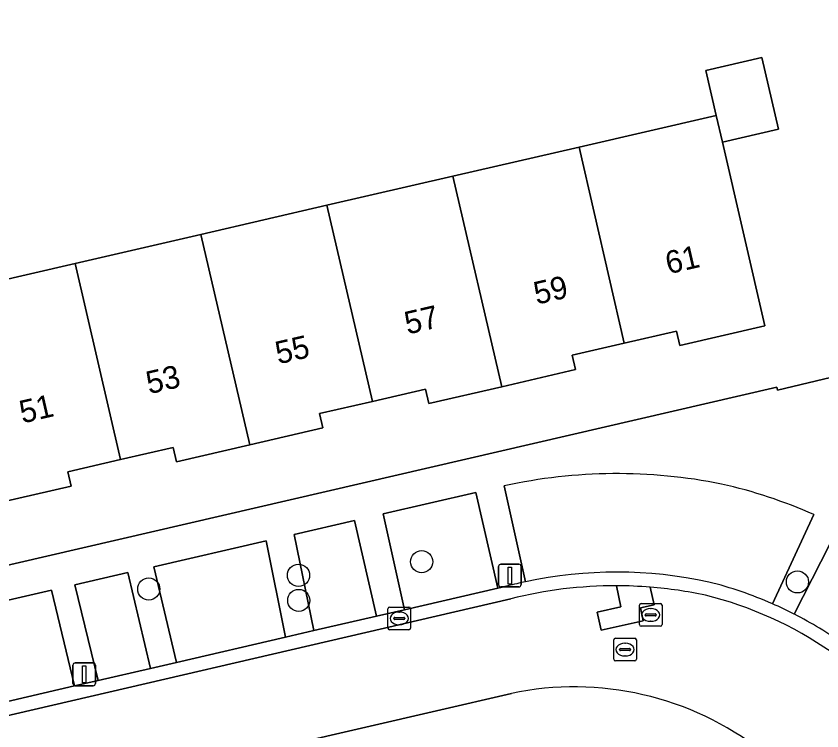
# Model space of a CAD drawing. Extents: x 156412 to 157779, y 382335 to 383768.
# Drawn here: x 156899.28 to 156934.8, y 382667.13 to 382698.63 of the extents above; entities that cross this region are included whole.
import ezdxf

# ---------------------------------------------------------------- set-up
doc = ezdxf.new("R2010")
doc.units = 0
for name, color, linetype in [('IMGEO_Boom', 7, 'Continuous'), ('IMGEO_Erf', 7, 'Continuous'), ('IMGEO_Kolk', 7, 'Continuous'), ('IMGEO_Lichtmast', 7, 'Continuous'), ('IMGEO_Pand', 7, 'Continuous'), ('IMGEO_Pand_nummerreeks', 7, 'Continuous'), ('IMGEO_Parkeervlak_open', 7, 'Continuous'), ('IMGEO_Rijbaan_lokaal_gesloten', 7, 'Continuous'), ('IMGEO_Rijbaan_lokaal_open', 7, 'Continuous'), ('IMGEO_Rioolput', 7, 'Continuous'), ('IMGEO_Voetpad_open', 7, 'Continuous')]:
    doc.layers.add(name, color=color, linetype=linetype)

msp = doc.modelspace()

# ---------------------------------------------------------------- linework, layer by layer
at = {"layer": 'IMGEO_Boom'}
for centre in [(156917.155, 382674.59), (156911.726, 382673.992), (156933.721, 382673.699), (156905.127, 382673.384), (156911.738, 382672.882)]:
    msp.add_circle(centre, 0.489, dxfattribs=at)
at = {"layer": 'IMGEO_Erf'}
for points in [[(156893.061, 382673.083), (156932.808, 382682.278), (156932.839, 382682.154), (156937.936, 382683.368), (156943.697, 382678.406), (156961.396, 382699.287)], [(156896.338, 382686.456), (156901.877, 382687.734), (156907.426, 382689.015), (156912.975, 382690.296), (156918.534, 382691.579), (156924.092, 382692.862), (156930.138, 382694.258), (156929.679, 382696.24), (156932.15, 382696.812), (156932.882, 382693.652), (156930.411, 382693.08), (156932.286, 382684.981), (156928.535, 382684.115), (156928.389, 382684.749), (156926.088, 382684.218), (156923.79, 382683.687), (156923.936, 382683.053), (156920.686, 382682.303), (156917.466, 382681.559), (156917.32, 382682.194), (156914.99, 382681.656), (156912.653, 382681.116), (156912.799, 382680.482), (156909.579, 382679.738), (156906.349, 382678.992), (156906.203, 382679.627), (156903.884, 382679.092), (156901.555, 382678.554), (156901.701, 382677.919), (156898.493, 382677.178)]]:
    msp.add_lwpolyline(points, dxfattribs=at)
at = {"layer": 'IMGEO_Kolk'}
for p, q in [((156915.667, 382671.664), (156915.667, 382672.516)), ((156915.742, 382672.59), (156916.594, 382672.59)), ((156916.155, 382672.37), (156916.18, 382672.37)), ((156916.668, 382672.516), (156916.668, 382671.664)), ((156915.926, 382672.084), (156915.926, 382672.096)), ((156916.364, 382672.047), (156915.966, 382672.047)), ((156915.969, 382672.133), (156916.367, 382672.133)), ((156916.41, 382672.096), (156916.41, 382672.084)), ((156916.594, 382671.59), (156915.742, 382671.59)), ((156916.178, 382671.81), (156916.153, 382671.81))]:
    msp.add_line(p, q, dxfattribs=at)
for points in [[(156915.667, 382671.664), (156915.667, 382672.516)], [(156915.742, 382672.59), (156916.594, 382672.59)], [(156916.668, 382672.516), (156916.668, 382671.664)], [(156916.594, 382671.59), (156915.742, 382671.59)]]:
    msp.add_lwpolyline(points, dxfattribs=at)
for centre, radius, start, end in [((156915.744, 382672.514), 0.0765, 91.552, 178.448), ((156915.744, 382672.514), 0.0765, 91.552, 178.448), ((156916.592, 382672.514), 0.0765, 1.552, 88.448), ((156916.592, 382672.514), 0.0765, 1.552, 88.448), ((156915.966, 382672.093), 0.0403, 85.8775, 175.7526), ((156915.963, 382672.083), 0.0366, 178.938, 274.7102), ((156916.367, 382672.09), 0.043, 264.8664, 352.4533), ((156916.371, 382672.095), 0.0386, 1.7309, 96.639), ((156915.744, 382671.666), 0.0765, 181.552, 268.448), ((156915.744, 382671.666), 0.0765, 181.552, 268.448), ((156916.592, 382671.666), 0.0765, 271.552, 358.448), ((156916.592, 382671.666), 0.0765, 271.552, 358.448)]:
    msp.add_arc(centre, radius, start, end, dxfattribs=at)
for centre, major_axis, ratio, start_param, end_param in [((156916.154, 382672.09), (-0.387, 0.002), 0.722429, 4.712389, 7.853982), ((156916.179, 382672.09), (-0.39, 0.002), 0.717154, 1.570796, 4.712389)]:
    msp.add_ellipse(centre, major_axis=major_axis, ratio=ratio, start_param=start_param, end_param=end_param, dxfattribs=at)
at = {"layer": 'IMGEO_Lichtmast'}
for p, q in [((156920.648, 382674.48), (156921.438, 382674.48)), ((156921.438, 382674.48), (156920.648, 382674.48)), ((156920.548, 382673.58), (156920.548, 382674.38)), ((156920.548, 382674.38), (156920.548, 382673.58)), ((156921.538, 382674.38), (156921.538, 382673.58)), ((156921.538, 382673.58), (156921.538, 382674.38)), ((156921.438, 382673.48), (156920.648, 382673.48)), ((156920.648, 382673.48), (156921.438, 382673.48)), ((156901.785, 382669.225), (156901.785, 382670.025)), ((156901.785, 382670.025), (156901.785, 382669.225)), ((156901.885, 382670.125), (156902.675, 382670.125)), ((156902.675, 382670.125), (156901.885, 382670.125)), ((156902.775, 382670.025), (156902.775, 382669.225)), ((156902.775, 382669.225), (156902.775, 382670.025)), ((156902.675, 382669.125), (156901.885, 382669.125)), ((156901.885, 382669.125), (156902.675, 382669.125))]:
    msp.add_line(p, q, dxfattribs=at)
for points in [[(156920.968, 382674.355), (156921.118, 382674.355), (156921.118, 382673.605), (156920.968, 382673.605), (156920.968, 382674.355)], [(156902.205, 382670), (156902.355, 382670), (156902.355, 382669.25), (156902.205, 382669.25), (156902.205, 382670)]]:
    msp.add_lwpolyline(points, dxfattribs=at)
for centre, start, end in [((156920.648, 382674.38), 90, 180), ((156920.648, 382674.38), 90, 180), ((156921.438, 382674.38), 0, 90), ((156921.438, 382674.38), 360, 90), ((156920.648, 382673.58), 180, 270), ((156920.648, 382673.58), 180, 270), ((156921.438, 382673.58), 270, 0), ((156921.438, 382673.58), 270, 0), ((156901.885, 382670.025), 90, 180), ((156901.885, 382670.025), 90, 180), ((156902.675, 382670.025), 0, 90), ((156902.675, 382670.025), 360, 90), ((156901.885, 382669.225), 180, 270), ((156901.885, 382669.225), 180, 270), ((156902.675, 382669.225), 270, 0), ((156902.675, 382669.225), 270, 0)]:
    msp.add_arc(centre, 0.1, start, end, dxfattribs=at)
at = {"layer": 'IMGEO_Pand'}
for points in [[(156929.679, 382696.24), (156930.138, 382694.258), (156930.411, 382693.08), (156932.882, 382693.652), (156932.15, 382696.812)], [(156930.411, 382693.08), (156930.138, 382694.258), (156924.092, 382692.862), (156926.088, 382684.218), (156928.389, 382684.749), (156928.535, 382684.115), (156932.286, 382684.981)], [(156920.686, 382682.303), (156923.936, 382683.053), (156923.79, 382683.687), (156926.088, 382684.218), (156924.092, 382692.862), (156918.534, 382691.579)], [(156912.975, 382690.296), (156914.99, 382681.656), (156917.32, 382682.194), (156917.466, 382681.559), (156920.686, 382682.303), (156918.534, 382691.579)], [(156912.975, 382690.296), (156907.426, 382689.015), (156909.579, 382679.738), (156912.799, 382680.482), (156912.653, 382681.116), (156914.99, 382681.656)], [(156903.884, 382679.092), (156906.203, 382679.627), (156906.349, 382678.992), (156909.579, 382679.738), (156907.426, 382689.015), (156901.877, 382687.734)], [(156903.884, 382679.092), (156901.877, 382687.734), (156896.338, 382686.456), (156898.493, 382677.178), (156901.701, 382677.919), (156901.555, 382678.554)]]:
    msp.add_lwpolyline(points, close=True, dxfattribs=at)
at = {"layer": 'IMGEO_Parkeervlak_open'}
for points in [[(156919.538, 382677.636), (156915.458, 382676.697), (156916.403, 382672.473), (156920.517, 382673.424)], [(156914.202, 382676.408), (156911.529, 382675.793), (156912.407, 382671.55), (156915.16, 382672.186)], [(156910.299, 382675.51), (156905.345, 382674.369), (156906.355, 382670.152), (156911.156, 382671.261)], [(156904.21, 382674.108), (156901.87, 382673.57), (156902.893, 382669.352), (156905.195, 382669.884)], [(156900.836, 382673.332), (156896.046, 382672.229), (156897.006, 382667.993), (156901.846, 382669.111)]]:
    msp.add_lwpolyline(points, close=True, dxfattribs=at)
for points in [[(156920.792, 382677.931), (156921.736, 382673.709)], [(156932.622, 382672.732), (156934.445, 382676.667)], [(156935.538, 382676.147), (156933.583, 382672.275)]]:
    msp.add_lwpolyline(points, dxfattribs=at)
for centre, radius, start, end in [((156925.777, 382655.157), 23.313, 78.6222, 102.3463), ((156925.564, 382656.627), 21.919, 66.0988, 77.3188), ((156925.737, 382654.92), 19.21, 77.7361, 102.0229), ((156925.521, 382656.567), 17.656, 66.2859, 75.9149), ((156925.561, 382656.599), 17.61, 54.5951, 62.8994)]:
    msp.add_arc(centre, radius, start, end, dxfattribs=at)
at = {"layer": 'IMGEO_Rijbaan_lokaal_gesloten'}
for points in [[(156927.235, 382673.467), (156927.399, 382672.686), (156926.798, 382672.552), (156926.925, 382671.983), (156925.068, 382671.571), (156924.892, 382672.365), (156925.941, 382672.598), (156925.745, 382673.528)], [(156921.083, 382672.955), (156894.488, 382666.782), (156889.852, 382665.724), (156854.261, 382657.483), (156855.169, 382653.553), (156921.11, 382668.783)]]:
    msp.add_lwpolyline(points, dxfattribs=at)
for centre, radius, start, end in [((156925.704, 382654.607), 18.921, 89.877, 104.137), ((156925.691, 382654.415), 19.114, 78.0033, 85.3668), ((156925.687, 382656.917), 16.676, 55.203, 76.204), ((156923.888, 382655.621), 13.452, 52.1083, 101.9191)]:
    msp.add_arc(centre, radius, start, end, dxfattribs=at)
at = {"layer": 'IMGEO_Rijbaan_lokaal_open'}
for points in [[(156920.955, 382673.525), (156920.517, 382673.424), (156916.403, 382672.473), (156915.16, 382672.186), (156912.407, 382671.55), (156911.156, 382671.261), (156906.355, 382670.152), (156905.195, 382669.884), (156902.893, 382669.352), (156901.846, 382669.111), (156897.006, 382667.993), (156894.389, 382667.388), (156889.682, 382666.277), (156888.16, 382665.937), (156886.834, 382665.63), (156884.449, 382665.077), (156883.375, 382664.828), (156878.533, 382663.705), (156876.538, 382663.242), (156871.726, 382662.127), (156870.64, 382661.875), (156865.702, 382660.73)], [(156925.745, 382673.528), (156925.941, 382672.598), (156924.892, 382672.365), (156925.068, 382671.571), (156926.925, 382671.983), (156926.798, 382672.552), (156927.399, 382672.686), (156927.235, 382673.467)], [(156889.852, 382665.724), (156894.488, 382666.782), (156921.083, 382672.955)]]:
    msp.add_lwpolyline(points, dxfattribs=at)
for centre, radius, start, end in [((156925.737, 382654.92), 19.21, 77.7361, 102.0229), ((156925.7, 382655.133), 18.994, 102.0466, 104.4671), ((156925.704, 382654.607), 18.921, 89.877, 104.137), ((156925.705, 382654.334), 19.194, 85.4293, 89.8819), ((156925.705, 382654.334), 19.194, 85.4293, 89.8819), ((156925.691, 382654.415), 19.114, 78.0033, 85.3668), ((156925.521, 382656.567), 17.656, 66.2859, 75.9149), ((156925.687, 382656.917), 16.676, 55.203, 76.204), ((156925.493, 382656.501), 17.727, 62.8468, 66.2867), ((156925.561, 382656.599), 17.61, 54.5951, 62.8994)]:
    msp.add_arc(centre, radius, start, end, dxfattribs=at)
at = {"layer": 'IMGEO_Rioolput'}
for p, q in [((156926.752, 382671.818), (156926.752, 382672.67)), ((156926.827, 382672.744), (156927.679, 382672.744)), ((156927.753, 382672.67), (156927.753, 382671.818)), ((156927.24, 382672.524), (156927.265, 382672.524)), ((156927.011, 382672.238), (156927.011, 382672.25)), ((156927.449, 382672.201), (156927.051, 382672.201)), ((156927.054, 382672.287), (156927.452, 382672.287)), ((156927.263, 382671.964), (156927.238, 382671.964)), ((156927.495, 382672.25), (156927.495, 382672.238)), ((156927.679, 382671.744), (156926.827, 382671.744)), ((156925.622, 382670.289), (156925.622, 382671.141)), ((156925.697, 382671.215), (156926.549, 382671.215)), ((156926.11, 382670.995), (156926.135, 382670.995)), ((156926.623, 382671.141), (156926.623, 382670.289)), ((156925.881, 382670.709), (156925.881, 382670.721)), ((156926.319, 382670.672), (156925.921, 382670.672)), ((156925.924, 382670.758), (156926.322, 382670.758)), ((156926.365, 382670.721), (156926.365, 382670.709)), ((156926.549, 382670.215), (156925.697, 382670.215)), ((156926.133, 382670.435), (156926.108, 382670.435))]:
    msp.add_line(p, q, dxfattribs=at)
for points in [[(156926.752, 382671.818), (156926.752, 382672.67)], [(156926.827, 382672.744), (156927.679, 382672.744)], [(156927.753, 382672.67), (156927.753, 382671.818)], [(156927.679, 382671.744), (156926.827, 382671.744)], [(156925.622, 382670.289), (156925.622, 382671.141)], [(156925.697, 382671.215), (156926.549, 382671.215)], [(156926.623, 382671.141), (156926.623, 382670.289)], [(156926.549, 382670.215), (156925.697, 382670.215)]]:
    msp.add_lwpolyline(points, dxfattribs=at)
for centre, radius, start, end in [((156926.829, 382672.668), 0.0765, 91.552, 178.448), ((156926.829, 382672.668), 0.0765, 91.552, 178.448), ((156927.677, 382672.668), 0.0765, 1.552, 88.448), ((156927.677, 382672.668), 0.0765, 1.552, 88.448), ((156927.051, 382672.247), 0.0403, 85.8775, 175.7526), ((156927.048, 382672.237), 0.0366, 178.938, 274.7102), ((156927.452, 382672.244), 0.043, 264.8664, 352.4533), ((156927.456, 382672.249), 0.0386, 1.7309, 96.639), ((156926.829, 382671.82), 0.0765, 181.552, 268.448), ((156926.829, 382671.82), 0.0765, 181.552, 268.448), ((156927.677, 382671.82), 0.0765, 271.552, 358.448), ((156927.677, 382671.82), 0.0765, 271.552, 358.448), ((156925.699, 382671.139), 0.0765, 91.552, 178.448), ((156925.699, 382671.139), 0.0765, 91.552, 178.448), ((156926.547, 382671.139), 0.0765, 1.552, 88.448), ((156926.547, 382671.139), 0.0765, 1.552, 88.448), ((156925.921, 382670.718), 0.0403, 85.8775, 175.7526), ((156925.918, 382670.708), 0.0366, 178.938, 274.7102), ((156926.322, 382670.715), 0.043, 264.8664, 352.4533), ((156926.326, 382670.72), 0.0386, 1.7309, 96.639), ((156925.699, 382670.291), 0.0765, 181.552, 268.448), ((156925.699, 382670.291), 0.0765, 181.552, 268.448), ((156926.547, 382670.291), 0.0765, 271.552, 358.448), ((156926.547, 382670.291), 0.0765, 271.552, 358.448)]:
    msp.add_arc(centre, radius, start, end, dxfattribs=at)
for centre, major_axis, ratio, start_param, end_param in [((156927.239, 382672.244), (-0.387, 0.002), 0.722429, 4.712389, 7.853982), ((156927.264, 382672.244), (-0.39, 0.002), 0.717154, 1.570796, 4.712389), ((156926.109, 382670.715), (-0.387, 0.002), 0.722429, 4.712389, 7.853982), ((156926.134, 382670.715), (-0.39, 0.002), 0.717154, 1.570796, 4.712389)]:
    msp.add_ellipse(centre, major_axis=major_axis, ratio=ratio, start_param=start_param, end_param=end_param, dxfattribs=at)
at = {"layer": 'IMGEO_Voetpad_open'}
for points in [[(156939.568, 382673.498), (156943.697, 382678.406), (156937.936, 382683.368), (156932.839, 382682.154), (156932.808, 382682.278), (156893.061, 382673.083), (156888.288, 382671.973), (156886.92, 382671.657), (156848.729, 382662.829), (156818.728, 382655.884), (156817.342, 382655.568), (156812.536, 382654.456), (156744.349, 382638.681)], [(156893.39, 382671.618), (156896.046, 382672.229), (156900.836, 382673.332), (156901.846, 382669.111), (156902.893, 382669.352), (156901.87, 382673.57), (156904.21, 382674.108), (156905.195, 382669.884), (156906.355, 382670.152), (156905.345, 382674.369), (156910.299, 382675.51), (156911.156, 382671.261), (156912.407, 382671.55), (156911.529, 382675.793), (156914.202, 382676.408), (156915.16, 382672.186), (156916.403, 382672.473), (156915.458, 382676.697), (156919.538, 382677.636), (156920.517, 382673.424), (156920.955, 382673.525)], [(156921.736, 382673.709), (156920.792, 382677.931)], [(156934.445, 382676.667), (156932.622, 382672.732)], [(156933.583, 382672.275), (156935.538, 382676.147)], [(156921.11, 382668.783), (156855.169, 382653.553), (156819.996, 382645.43), (156820.465, 382643.445), (156821.844, 382643.764), (156879.724, 382657.124)]]:
    msp.add_lwpolyline(points, dxfattribs=at)
for centre, radius, start, end in [((156925.777, 382655.157), 23.313, 78.6222, 102.3463), ((156925.564, 382656.627), 21.919, 66.0988, 77.3188), ((156925.7, 382655.133), 18.994, 102.0466, 104.4671), ((156925.493, 382656.501), 17.727, 62.8468, 66.2867), ((156923.888, 382655.621), 13.452, 52.1083, 101.9191)]:
    msp.add_arc(centre, radius, start, end, dxfattribs=at)

# ---------------------------------------------------------------- texts
at = {"layer": 'IMGEO_Pand_nummerreeks'}
for s, rotation, p in [('61', 13.0004, (156928.03, 382687.252)), ('59', 13.0005, (156922.224, 382685.912)), ('57', 13.0005, (156916.529, 382684.598)), ('55', 13.0005, (156910.834, 382683.283)), ('53', 13.0005, (156905.139, 382681.968)), ('51', 13.0005, (156899.554, 382680.678))]:
    msp.add_text(s, height=1, rotation=rotation, dxfattribs=at).set_placement(p)

doc.saveas('drawing.dxf')
